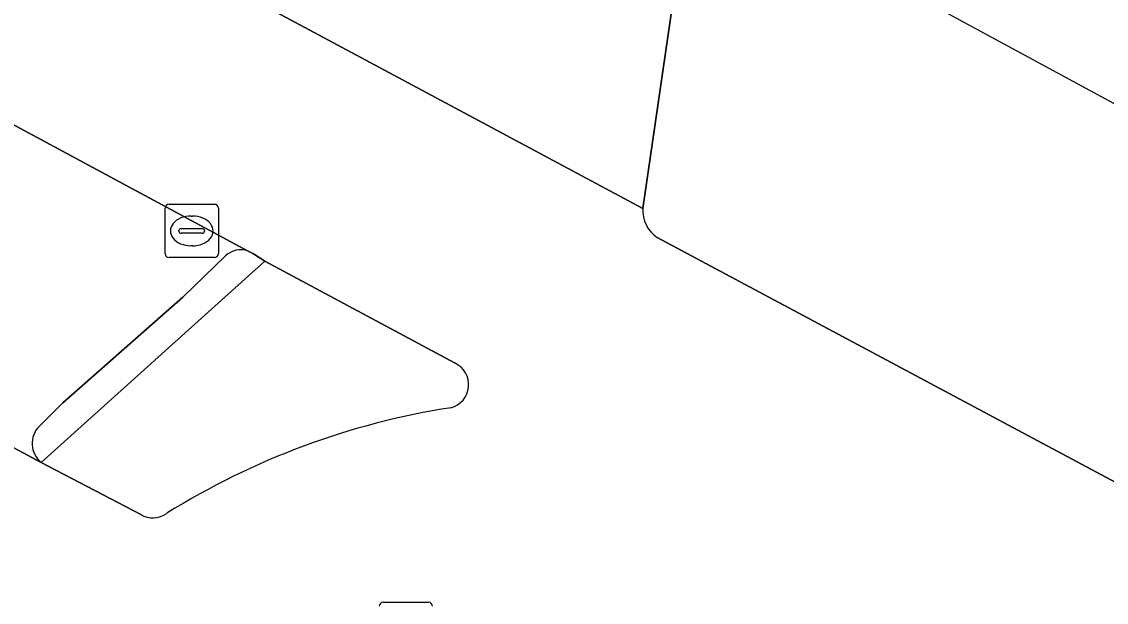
# Model space of a CAD drawing. Extents: x 159489 to 160304, y 383825 to 384531.
# Drawn here: x 160033.4 to 160053.79, y 383918.72 to 383929.62 of the extents above; entities that cross this region are included whole.
import ezdxf

# ---------------------------------------------------------------- set-up
doc = ezdxf.new("R2010")
doc.units = 0
for name, color, linetype in [('IMGEO_Groenvoorziening', 7, 'Continuous'), ('IMGEO_Kolk', 7, 'Continuous'), ('IMGEO_Pand_overbouw', 7, 'Continuous'), ('IMGEO_Parkeervlak_open', 7, 'Continuous'), ('IMGEO_Rijbaan_lokaal_open', 7, 'Continuous'), ('IMGEO_Voetpad_open', 7, 'Continuous')]:
    doc.layers.add(name, color=color, linetype=linetype)

msp = doc.modelspace()

# ---------------------------------------------------------------- linework, layer by layer
at = {"layer": 'IMGEO_Groenvoorziening'}
for points in [[(160037.968, 383925.125), (160033.768, 383921.345), (160035.638, 383920.368)], [(160041.546, 383923.208), (160037.968, 383925.125)]]:
    msp.add_lwpolyline(points, dxfattribs=at)
for centre, radius, start, end in [((160041.351, 383922.804), 0.449, 285.1882, 64.2995), ((160043.654, 383908.295), 14.245, 98.8223, 121.9015), ((160035.867, 383920.739), 0.436, 238.2934, 306.4004)]:
    msp.add_arc(centre, radius, start, end, dxfattribs=at)
at = {"layer": 'IMGEO_Kolk'}
for p, q in [((160036.17, 383926.192), (160037.022, 383926.192)), ((160036.095, 383925.266), (160036.095, 383926.118)), ((160037.096, 383926.118), (160037.096, 383925.266)), ((160036.583, 383925.972), (160036.608, 383925.972)), ((160036.354, 383925.686), (160036.354, 383925.698)), ((160036.792, 383925.649), (160036.394, 383925.649)), ((160036.397, 383925.735), (160036.795, 383925.735)), ((160036.838, 383925.698), (160036.838, 383925.686)), ((160036.606, 383925.412), (160036.581, 383925.412)), ((160037.022, 383925.192), (160036.17, 383925.192)), ((160040.194, 383918.717), (160041.046, 383918.717))]:
    msp.add_line(p, q, dxfattribs=at)
for points in [[(160036.17, 383926.192), (160037.022, 383926.192)], [(160036.095, 383925.266), (160036.095, 383926.118)], [(160037.096, 383926.118), (160037.096, 383925.266)], [(160037.022, 383925.192), (160036.17, 383925.192)], [(160040.194, 383918.717), (160041.046, 383918.717)]]:
    msp.add_lwpolyline(points, dxfattribs=at)
for centre, radius, start, end in [((160036.172, 383926.116), 0.0765, 91.552, 178.448), ((160036.172, 383926.116), 0.0765, 91.552, 178.448), ((160037.02, 383926.116), 0.0765, 1.552, 88.448), ((160037.02, 383926.116), 0.0765, 1.552, 88.448), ((160036.394, 383925.695), 0.0403, 85.8775, 175.7526), ((160036.391, 383925.685), 0.0366, 178.938, 274.7102), ((160036.795, 383925.692), 0.043, 264.8664, 352.4533), ((160036.799, 383925.697), 0.0386, 1.7309, 96.639), ((160036.172, 383925.268), 0.0765, 181.552, 268.448), ((160036.172, 383925.268), 0.0765, 181.552, 268.448), ((160037.02, 383925.268), 0.0765, 271.552, 358.448), ((160037.02, 383925.268), 0.0765, 271.552, 358.448), ((160040.196, 383918.641), 0.0765, 91.552, 178.448), ((160040.196, 383918.641), 0.0765, 91.552, 178.448), ((160041.044, 383918.641), 0.0765, 1.552, 88.448), ((160041.044, 383918.641), 0.0765, 1.552, 88.448)]:
    msp.add_arc(centre, radius, start, end, dxfattribs=at)
for centre, major_axis, ratio, start_param, end_param in [((160036.582, 383925.692), (-0.387, 0.002), 0.722429, 4.712389, 7.853982), ((160036.607, 383925.692), (-0.39, 0.002), 0.717154, 1.570796, 4.712389)]:
    msp.add_ellipse(centre, major_axis=major_axis, ratio=ratio, start_param=start_param, end_param=end_param, dxfattribs=at)
at = {"layer": 'IMGEO_Pand_overbouw'}
msp.add_lwpolyline([(160045.309, 383938.84), (160043.799, 383936.049), (160042.761, 383934.131), (160062.952, 383923.207), (160064.04, 383925.219), (160065.57, 383928.01)], close=True, dxfattribs=at)
at = {"layer": 'IMGEO_Parkeervlak_open'}
for points in [[(160017.601, 383946.323), (159995.938, 383957.704), (159993.67, 383953.619), (160045.074, 383926.114), (160045.784, 383930.978)], [(160037.657, 383925.312), (159978.656, 383957.068)], [(159974.428, 383953.14), (160033.768, 383921.345)], [(160033.728, 383922.022), (160034.17, 383922.466), (160036.426, 383924.445), (160037.232, 383925.222)]]:
    msp.add_lwpolyline(points, dxfattribs=at)
for centre, radius, start, end in [((160037.515, 383924.932), 0.405, 69.5476, 134.3656), ((160034.048, 383921.701), 0.453, 134.9333, 231.8294)]:
    msp.add_arc(centre, radius, start, end, dxfattribs=at)
at = {"layer": 'IMGEO_Rijbaan_lokaal_open'}
for points in [[(160045.074, 383926.114), (159993.67, 383953.619), (159993.5, 383953.314), (159981.38, 383959.622), (159983.843, 383964.058), (159985.866, 383967.699), (159979.718, 383970.987), (159977.689, 383967.227), (159976.466, 383964.959), (159973.791, 383959.676)], [(159978.656, 383957.068), (160037.657, 383925.312), (160037.756, 383925.259), (160037.968, 383925.125), (160041.546, 383923.208)], [(160035.638, 383920.368), (160033.768, 383921.345), (159974.428, 383953.14)], [(160054.329, 383920.771), (160045.346, 383925.569)]]:
    msp.add_lwpolyline(points, dxfattribs=at)
for centre, radius, start, end in [((160045.676, 383926.074), 0.603, 176.1969, 236.849), ((160041.351, 383922.804), 0.449, 285.1882, 64.2995), ((160043.654, 383908.295), 14.245, 98.8223, 121.9015), ((160035.867, 383920.739), 0.436, 238.2934, 306.4004)]:
    msp.add_arc(centre, radius, start, end, dxfattribs=at)
at = {"layer": 'IMGEO_Voetpad_open'}
for points in [[(160045.784, 383930.978), (160045.074, 383926.114)], [(160045.346, 383925.569), (160054.329, 383920.771)], [(160037.232, 383925.222), (160036.426, 383924.445), (160034.17, 383922.466), (160033.728, 383922.022)], [(160037.968, 383925.125), (160037.756, 383925.259), (160037.657, 383925.312)], [(160033.768, 383921.345), (160037.968, 383925.125)]]:
    msp.add_lwpolyline(points, dxfattribs=at)
for centre, radius, start, end in [((160045.676, 383926.074), 0.603, 176.1969, 236.849), ((160037.515, 383924.932), 0.405, 69.5476, 134.3656), ((160034.048, 383921.701), 0.453, 134.9333, 231.8294)]:
    msp.add_arc(centre, radius, start, end, dxfattribs=at)

doc.saveas('drawing.dxf')
